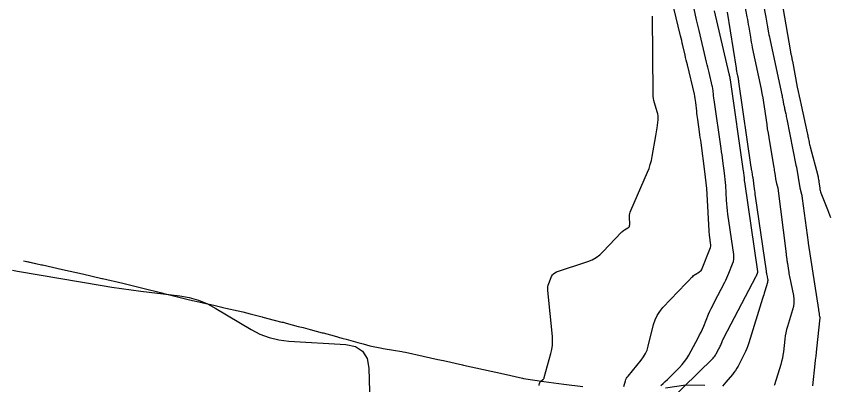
# Model space of a CAD drawing. Extents: x 658976 to 668726, y 639543 to 647196.
# Drawn here: x 662336.7 to 662537.1, y 642516.9 to 642607.6 of the extents above; entities that cross this region are included whole.
import ezdxf

# ---------------------------------------------------------------- set-up
doc = ezdxf.new("R2010")
doc.units = 0
for name, color, linetype in [('Ex_Major Contours', 7, 'Continuous'), ('Ex_Minor Contours', 7, 'Continuous'), ('R_Ramp 20 Degree Des Ls', 7, 'Continuous'), ('R_Ramp 20 Degree_Min Ls', 7, 'Continuous')]:
    doc.layers.add(name, color=color, linetype=linetype)

msp = doc.modelspace()

# ---------------------------------------------------------------- linework, layer by layer
at = {"layer": 'Ex_Major Contours'}
for points in [[(662525.52, 642609.71), (662527.43, 642598.83), (662527.46, 642598.63), (662527.5, 642598.43), (662527.54, 642598.24), (662527.58, 642598.04), (662527.75, 642597.26), (662527.79, 642597.06), (662527.83, 642596.86), (662527.87, 642596.67), (662527.91, 642596.47), (662529.11, 642590.14), (662529.33, 642589.02), (662529.56, 642587.9), (662529.79, 642586.78), (662530.04, 642585.67), (662531.55, 642578.85), (662531.61, 642578.56), (662531.68, 642578.28), (662531.73, 642577.99), (662531.79, 642577.71), (662532.02, 642576.57), (662532.08, 642576.28), (662532.14, 642576), (662532.21, 642575.72), (662532.28, 642575.44), (662534.17, 642568.33), (662534.21, 642568.21), (662534.23, 642568.08), (662534.26, 642567.95), (662534.28, 642567.82), (662534.37, 642567.31), (662534.39, 642567.18), (662534.41, 642567.05), (662534.43, 642566.93), (662534.45, 642566.8), (662534.66, 642565.25), (662534.71, 642564.95), (662534.77, 642564.66), (662534.86, 642564.37), (662534.96, 642564.09), (662536.59, 642559.97), (662536.83, 642559.32), (662537.06, 642558.65), (662537.26, 642557.98)], [(662465.51, 642516.65), (662465.63, 642517.2), (662465.67, 642517.33), (662465.73, 642517.44), (662465.8, 642517.55), (662465.9, 642517.65), (662466.46, 642518.12), (662466.57, 642518.24), (662466.67, 642518.36), (662466.75, 642518.51), (662466.8, 642518.66), (662468.43, 642524.53), (662468.66, 642525.56), (662468.8, 642526.61), (662468.85, 642527.66), (662468.79, 642528.72), (662467.69, 642540.06), (662467.67, 642540.51), (662467.7, 642540.95), (662467.79, 642541.38), (662467.93, 642541.8), (662468.59, 642543.48), (662468.79, 642543.87), (662469.05, 642544.18), (662469.38, 642544.43), (662469.78, 642544.61), (662477.53, 642547.19), (662478.6, 642547.62), (662479.58, 642548.17), (662480.5, 642548.84), (662481.33, 642549.62), (662485.75, 642554.33), (662485.94, 642554.51), (662486.13, 642554.68), (662486.33, 642554.83), (662486.54, 642554.97), (662487.42, 642555.51), (662487.61, 642555.66), (662487.75, 642555.84), (662487.82, 642556.05), (662487.84, 642556.3), (662487.79, 642558.2), (662487.8, 642558.6), (662487.85, 642558.99), (662487.95, 642559.37), (662488.09, 642559.74), (662492.22, 642569.16), (662492.6, 642570.11), (662492.92, 642571.07), (662493.18, 642572.06), (662493.39, 642573.06), (662494.27, 642578.13), (662494.36, 642578.62), (662494.43, 642579.11), (662494.5, 642579.6), (662494.57, 642580.1), (662494.81, 642582.07), (662494.85, 642582.56), (662494.83, 642583.04), (662494.76, 642583.52), (662494.64, 642584), (662493.92, 642586.25), (662493.78, 642586.79), (662493.67, 642587.33), (662493.6, 642587.88), (662493.58, 642588.44), (662493.44, 642607.59)]]:
    msp.add_lwpolyline(points, dxfattribs=at)
at = {"layer": 'Ex_Minor Contours'}
for points in [[(662514.7, 642617.98), (662516.72, 642607.43), (662516.84, 642606.8), (662516.95, 642606.17), (662517.06, 642605.54), (662517.17, 642604.91), (662517.57, 642602.4), (662517.67, 642601.77), (662517.78, 642601.14), (662517.9, 642600.51), (662518.03, 642599.89), (662520.19, 642589.59), (662520.4, 642588.52), (662520.6, 642587.44), (662520.78, 642586.36), (662520.95, 642585.28), (662521.58, 642580.94), (662521.74, 642579.86), (662521.91, 642578.78), (662522.08, 642577.7), (662522.26, 642576.62), (662523.33, 642570.34), (662523.39, 642569.98), (662523.45, 642569.62), (662523.51, 642569.26), (662523.57, 642568.89), (662523.87, 642567.02), (662523.9, 642566.87), (662523.93, 642566.71), (662523.97, 642566.56), (662524.01, 642566.42), (662524.19, 642565.82), (662524.24, 642565.67), (662524.27, 642565.52), (662524.3, 642565.37), (662524.33, 642565.22), (662526.28, 642549.77), (662526.31, 642549.51), (662526.35, 642549.25), (662526.38, 642548.99), (662526.41, 642548.74), (662526.54, 642547.71), (662526.57, 642547.45), (662526.61, 642547.19), (662526.64, 642546.93), (662526.68, 642546.68), (662526.94, 642544.96), (662527, 642544.59), (662527.06, 642544.22), (662527.13, 642543.85), (662527.2, 642543.48), (662528.16, 642538.82), (662528.28, 642537.92), (662528.3, 642537.03), (662528.19, 642536.15), (662527.98, 642535.27), (662526.71, 642531.2), (662526.49, 642530.43), (662526.31, 642529.66), (662526.16, 642528.88), (662526.05, 642528.1), (662525.69, 642524.94), (662525.58, 642524.15), (662525.44, 642523.38), (662525.26, 642522.61), (662525.04, 642521.84), (662523.47, 642516.86), (662523.4, 642516.66)], [(662519.49, 642617.13), (662521.38, 642607.3), (662521.47, 642606.83), (662521.56, 642606.35), (662521.64, 642605.87), (662521.73, 642605.39), (662522.06, 642603.47), (662522.15, 642603), (662522.24, 642602.52), (662522.34, 642602.04), (662522.44, 642601.56), (662525.3, 642588.24), (662525.36, 642587.95), (662525.42, 642587.66), (662525.48, 642587.38), (662525.53, 642587.09), (662525.75, 642585.93), (662525.81, 642585.64), (662525.87, 642585.35), (662525.93, 642585.07), (662525.99, 642584.78), (662526.28, 642583.5), (662526.35, 642583.19), (662526.41, 642582.88), (662526.48, 642582.57), (662526.54, 642582.25), (662528.78, 642570.93), (662528.78, 642570.89), (662528.79, 642570.85), (662528.8, 642570.81), (662528.82, 642570.76), (662528.86, 642570.59), (662528.87, 642570.55), (662528.88, 642570.51), (662528.89, 642570.46), (662528.9, 642570.42), (662529.74, 642565.35), (662529.74, 642565.33), (662529.74, 642565.31), (662529.75, 642565.3), (662529.75, 642565.29), (662530.14, 642563.75), (662530.2, 642563.49), (662530.26, 642563.23), (662530.3, 642562.96), (662530.34, 642562.7), (662531.81, 642551.87), (662531.81, 642551.87), (662531.81, 642551.86), (662531.82, 642551.85), (662531.82, 642551.84), (662531.83, 642551.81), (662531.83, 642551.8), (662531.83, 642551.79), (662531.84, 642551.75), (662531.84, 642551.74), (662534.31, 642535.39), (662534.33, 642535.26), (662534.35, 642535.14), (662534.37, 642535.01), (662534.39, 642534.89), (662534.48, 642534.31), (662534.49, 642534.23), (662534.51, 642534.15), (662534.52, 642534.06), (662534.54, 642533.98), (662534.62, 642533.65), (662534.64, 642533.56), (662534.65, 642533.48), (662534.65, 642533.39), (662534.65, 642533.31), (662533.86, 642525.72), (662533.76, 642524.79), (662533.66, 642523.85), (662533.56, 642522.92), (662533.45, 642521.99), (662532.84, 642516.59)], [(662486.41, 642516.43), (662486.79, 642517.79), (662486.9, 642518.12), (662487.04, 642518.43), (662487.22, 642518.73), (662487.43, 642519), (662490.69, 642522.94), (662491.26, 642523.71), (662491.74, 642524.53), (662492.12, 642525.4), (662492.4, 642526.32), (662493.71, 642531.65), (662494.08, 642532.82), (662494.59, 642533.91), (662495.23, 642534.92), (662496.02, 642535.85), (662501.66, 642541.74), (662501.85, 642541.94), (662502.03, 642542.14), (662502.22, 642542.34), (662502.41, 642542.54), (662503.16, 642543.33), (662503.35, 642543.53), (662503.56, 642543.71), (662503.77, 642543.87), (662504, 642544.02), (662505, 642544.63), (662505.22, 642544.8), (662505.42, 642544.99), (662505.57, 642545.21), (662505.7, 642545.46), (662507.61, 642550.26), (662507.72, 642550.62), (662507.79, 642550.98), (662507.81, 642551.35), (662507.78, 642551.72), (662507.56, 642553.22), (662507.51, 642553.59), (662507.47, 642553.97), (662507.44, 642554.35), (662507.41, 642554.72), (662506.9, 642563.79), (662506.81, 642565.19), (662506.69, 642566.59), (662506.54, 642567.98), (662506.37, 642569.38), (662505.42, 642576.36), (662505.32, 642577.04), (662505.23, 642577.72), (662505.13, 642578.4), (662505.04, 642579.08), (662504.6, 642582.12), (662504.52, 642582.64), (662504.46, 642583.16), (662504.4, 642583.68), (662504.34, 642584.2), (662504.14, 642586.3), (662504.08, 642586.82), (662504, 642587.34), (662503.91, 642587.86), (662503.79, 642588.37), (662502.04, 642595.59), (662501.9, 642596.19), (662501.76, 642596.78), (662501.62, 642597.38), (662501.47, 642597.98), (662500.92, 642600.36), (662500.78, 642600.96), (662500.64, 642601.55), (662500.49, 642602.15), (662500.35, 642602.75), (662498.7, 642609.59)], [(662495.5, 642516.64), (662496.05, 642517.14), (662496.58, 642517.65), (662497.11, 642518.17), (662500.12, 642521.12), (662500.77, 642521.81), (662501.37, 642522.54), (662501.9, 642523.31), (662502.38, 642524.13), (662504.69, 642528.4), (662505.06, 642529.1), (662505.41, 642529.82), (662505.74, 642530.54), (662506.06, 642531.27), (662507.29, 642534.2), (662507.6, 642534.93), (662507.93, 642535.66), (662508.28, 642536.37), (662508.64, 642537.08), (662511.26, 642542.08), (662511.53, 642542.63), (662511.8, 642543.18), (662512.05, 642543.74), (662512.28, 642544.31), (662513.19, 642546.59), (662513.38, 642547.17), (662513.48, 642547.75), (662513.51, 642548.35), (662513.47, 642548.95), (662512.04, 642558.83), (662511.92, 642559.69), (662511.83, 642560.54), (662511.75, 642561.4), (662511.69, 642562.25), (662511.49, 642565.88), (662511.44, 642566.64), (662511.38, 642567.4), (662511.29, 642568.16), (662511.2, 642568.92), (662510.79, 642571.95), (662510.68, 642572.7), (662510.58, 642573.46), (662510.47, 642574.21), (662510.36, 642574.97), (662508.62, 642587.02), (662508.58, 642587.31), (662508.54, 642587.59), (662508.51, 642587.88), (662508.48, 642588.16), (662508.37, 642589.3), (662508.34, 642589.58), (662508.3, 642589.86), (662508.24, 642590.15), (662508.18, 642590.42), (662507.38, 642593.72), (662507.23, 642594.36), (662507.08, 642595), (662506.92, 642595.64), (662506.77, 642596.29), (662504.96, 642604.05), (662504.8, 642604.71), (662504.64, 642605.38), (662504.49, 642606.04), (662504.33, 642606.7), (662503.69, 642609.36)], [(662497.21, 642512.45), (662508.38, 642523.42), (662508.6, 642523.65), (662508.8, 642523.9), (662508.98, 642524.16), (662509.15, 642524.43), (662509.83, 642525.7), (662509.94, 642525.91), (662510.05, 642526.13), (662510.15, 642526.35), (662510.25, 642526.58), (662510.63, 642527.48), (662510.72, 642527.71), (662510.82, 642527.93), (662510.93, 642528.15), (662511.04, 642528.37), (662519.01, 642543.58), (662519.05, 642543.67), (662519.1, 642543.76), (662519.14, 642543.85), (662519.18, 642543.94), (662519.32, 642544.31), (662519.35, 642544.41), (662519.37, 642544.5), (662519.38, 642544.6), (662519.37, 642544.7), (662516.17, 642566.83), (662516.15, 642566.97), (662516.13, 642567.11), (662516.12, 642567.24), (662516.11, 642567.38), (662516.08, 642567.97), (662516.07, 642568.09), (662516.06, 642568.22), (662516.05, 642568.34), (662516.03, 642568.46), (662515.97, 642568.95), (662515.95, 642569.07), (662515.93, 642569.2), (662515.91, 642569.32), (662515.9, 642569.44), (662512.64, 642591.93), (662512.64, 642591.98), (662512.63, 642592.02), (662512.62, 642592.07), (662512.62, 642592.12), (662512.6, 642592.3), (662512.6, 642592.34), (662512.59, 642592.39), (662512.58, 642592.44), (662512.57, 642592.48), (662512.44, 642593.01), (662512.42, 642593.11), (662512.39, 642593.22), (662512.37, 642593.32), (662512.34, 642593.42), (662508.73, 642608.87)], [(662511.82, 642608.6), (662514.03, 642594.76), (662514.07, 642594.48), (662514.12, 642594.21), (662514.18, 642593.93), (662514.23, 642593.65), (662514.46, 642592.55), (662514.52, 642592.28), (662514.57, 642592), (662514.62, 642591.72), (662514.66, 642591.44), (662517.71, 642570.43), (662517.74, 642570.24), (662517.76, 642570.06), (662517.79, 642569.87), (662517.82, 642569.69), (662517.99, 642568.69), (662518, 642568.63), (662518.01, 642568.57), (662518.02, 642568.52), (662518.03, 642568.46), (662518.08, 642568.15), (662518.09, 642568.13), (662518.09, 642568.1), (662518.1, 642568.08), (662518.1, 642568.06), (662518.13, 642567.96), (662518.14, 642567.94), (662518.15, 642567.91), (662518.15, 642567.89), (662518.16, 642567.86), (662518.5, 642565.11), (662518.56, 642564.64), (662518.63, 642564.17), (662518.69, 642563.71), (662518.76, 642563.24), (662521.43, 642544.82), (662521.47, 642544.58), (662521.51, 642544.35), (662521.55, 642544.11), (662521.6, 642543.88), (662521.8, 642542.95), (662521.83, 642542.72), (662521.84, 642542.49), (662521.82, 642542.26), (662521.76, 642542.03), (662521.11, 642539.86), (662520.98, 642539.42), (662520.85, 642538.98), (662520.72, 642538.54), (662520.58, 642538.11), (662517.18, 642527.15), (662516.94, 642526.44), (662516.67, 642525.74), (662516.37, 642525.04), (662516.04, 642524.37), (662514.53, 642521.45), (662514.23, 642520.91), (662513.9, 642520.38), (662513.53, 642519.87), (662513.14, 642519.37), (662511.52, 642517.45), (662511.11, 642516.97), (662510.71, 642516.49)], [(662335.79, 642545.03), (662337, 642544.84), (662357.93, 642541.28), (662360.3, 642540.89), (662362.68, 642540.52), (662365.06, 642540.19), (662367.45, 642539.88), (662377, 642538.72), (662379.35, 642538.31), (662381.62, 642537.66), (662383.8, 642536.78), (662385.91, 642535.66), (662394.59, 642530.45), (662396.77, 642529.31), (662399.04, 642528.45), (662401.39, 642527.88), (662403.84, 642527.59), (662417.89, 642526.74), (662420.31, 642526.25), (662422.06, 642525.11), (662423.14, 642523.33), (662423.55, 642520.9), (662423.99, 642506.48)]]:
    msp.add_lwpolyline(points, dxfattribs=at)
at = {"layer": 'R_Ramp 20 Degree Des Ls'}
for points in [[(662338.5, 642547.39), (662342.99, 642546.4), (662343.19, 642546.36), (662348.13, 642545.26), (662353.07, 642544.13), (662357.8, 642543.04), (662358.01, 642542.99), (662362.95, 642541.83), (662367.89, 642540.63), (662372.59, 642539.48), (662372.82, 642539.42), (662377.76, 642538.2), (662379.44, 642537.78), (662382.42, 642537.06), (662382.69, 642537), (662385.41, 642536.4), (662387.38, 642535.96), (662387.64, 642535.9), (662388.39, 642535.74), (662391.37, 642535.07), (662392.58, 642534.78), (662394.35, 642534.32), (662397.32, 642533.56), (662397.51, 642533.51), (662400.28, 642532.78), (662402.16, 642532.29), (662402.44, 642532.22), (662403.25, 642532.01), (662406.21, 642531.23), (662407.37, 642530.92), (662409.16, 642530.44), (662412.11, 642529.65), (662412.3, 642529.6), (662415.05, 642528.86), (662416.92, 642528.35), (662417.23, 642528.26), (662417.98, 642528.06), (662420.91, 642527.26), (662422.16, 642526.91), (662423.83, 642526.47), (662426.75, 642525.84), (662427.1, 642525.79), (662429.67, 642525.39), (662431.72, 642525.03), (662432.06, 642524.96), (662432.58, 642524.84), (662437, 642523.87), (662440.56, 642523.09), (662441.94, 642522.78), (662446.63, 642521.75), (662446.89, 642521.69), (662451.83, 642520.6), (662456.77, 642519.51), (662461.43, 642518.48), (662461.72, 642518.42), (662466.68, 642517.66), (662471.65, 642517.03), (662476.3, 642516.45)], [(662496.64, 642516.1), (662501.7, 642516.87), (662506.32, 642516.76)]]:
    msp.add_lwpolyline(points, dxfattribs=at)
at = {"layer": 'R_Ramp 20 Degree_Min Ls'}
for points in [[(662339.08, 642547.26), (662342.99, 642546.4), (662343.19, 642546.36), (662348.13, 642545.26), (662353.07, 642544.13), (662357.8, 642543.04), (662358.01, 642542.99), (662362.95, 642541.83), (662367.89, 642540.63), (662372.59, 642539.48), (662372.82, 642539.42), (662377.76, 642538.2), (662379.44, 642537.78), (662382.42, 642537.06), (662382.69, 642537), (662385.41, 642536.4), (662387.38, 642535.96), (662387.64, 642535.9), (662388.39, 642535.74), (662391.37, 642535.07), (662392.58, 642534.78), (662394.35, 642534.32), (662397.32, 642533.56), (662397.51, 642533.51), (662400.28, 642532.78), (662402.16, 642532.29), (662402.44, 642532.22), (662403.25, 642532.01), (662406.21, 642531.23), (662407.37, 642530.92), (662409.16, 642530.44), (662412.11, 642529.65), (662412.3, 642529.6), (662415.05, 642528.86), (662416.92, 642528.35), (662417.23, 642528.26), (662417.98, 642528.06), (662420.91, 642527.26), (662422.16, 642526.91), (662423.83, 642526.47), (662426.75, 642525.84), (662427.1, 642525.79), (662429.67, 642525.39), (662431.72, 642525.03), (662432.06, 642524.96), (662432.58, 642524.84), (662437, 642523.87), (662440.56, 642523.09), (662441.94, 642522.78), (662446.63, 642521.75), (662446.89, 642521.69), (662451.83, 642520.6), (662456.77, 642519.51), (662461.43, 642518.48), (662461.72, 642518.42), (662466.68, 642517.66), (662471.65, 642517.03), (662476.3, 642516.45)], [(662496.64, 642516.1), (662501.7, 642516.87), (662506.32, 642516.76)]]:
    msp.add_lwpolyline(points, dxfattribs=at)

doc.saveas('drawing.dxf')
